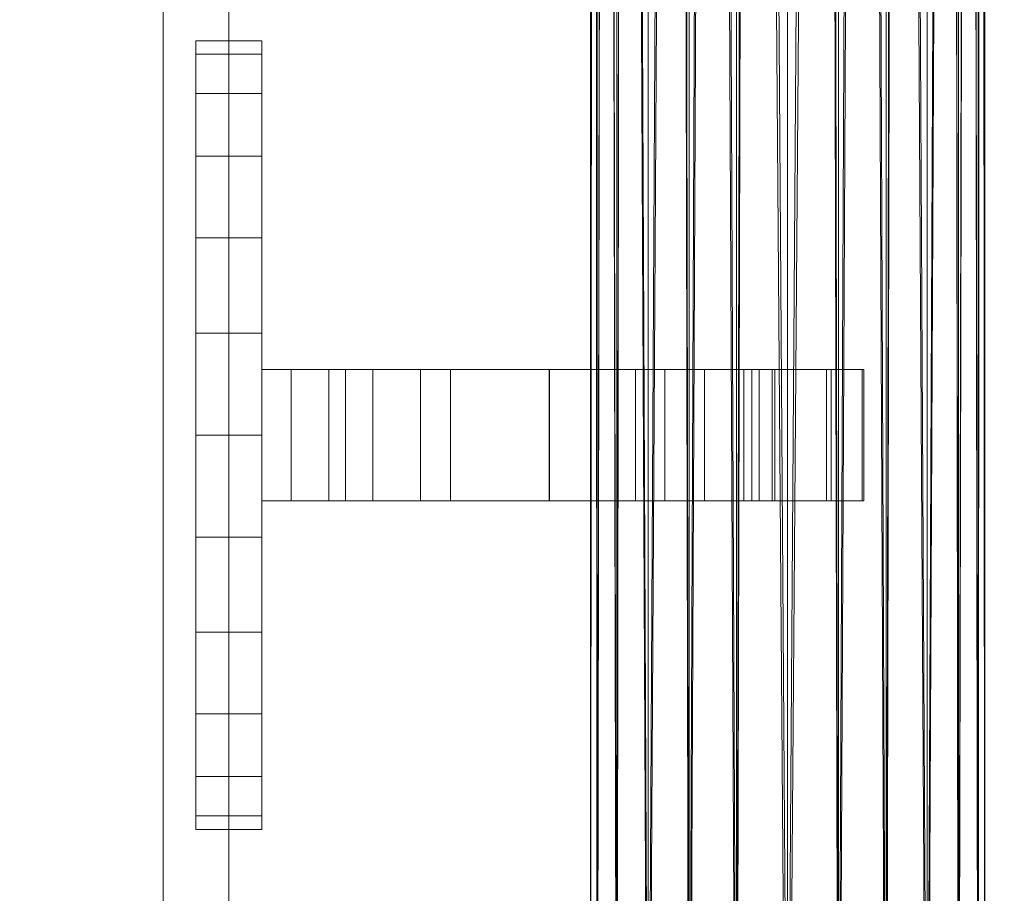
# Model space of a CAD drawing. Header units: inches. Extents: x 361 to 802, y -362 to 528.
# Tile 461 of 656: x 462.81 to 466.55, y -122.3 to -118.97. Entities that reach past the tile are written whole.
import ezdxf

# ---------------------------------------------------------------- set-up
doc = ezdxf.new("R2010")
doc.units = ezdxf.units.IN
doc.header["$MEASUREMENT"] = 0
for name, color, linetype, lineweight in [('A-FLOR-HRAL', 11, 'Continuous', 9), ('A-WALL', 113, 'Continuous', 13), ('S-STRS', 31, 'Continuous', 9)]:
    doc.layers.add(name, color=color, linetype=linetype, lineweight=lineweight)

# ---------------------------------------------------------------- blocks, each defined once
blk = doc.blocks.new('Handrail Type - Handrail_Internal_-1693809-3D - Electrical Coordination')
at = {"layer": 'A-FLOR-HRAL', "color": 251}
mesh = blk.add_polyface(dxfattribs=at)
corners = [(504.125, -178.8547, 41.684), (504.0994, -178.7524, 41.5191), (504.0245, -178.6571, 41.3653), (503.9053, -178.5752, 41.2333), (503.75, -178.5124, 41.132), (503.5691, -178.4729, 41.0684), (503.375, -178.4595, 41.0466), (503.1809, -178.4729, 41.0684), (503, -178.5124, 41.132), (502.8447, -178.5752, 41.2333), (502.7255, -178.6571, 41.3653), (502.6506, -178.7524, 41.5191), (502.625, -178.8547, 41.684), (502.625, -36.339, 130.0623), (502.6506, -36.2367, 129.8973), (502.7255, -36.1413, 129.7436), (502.8447, -36.0595, 129.6116), (503, -35.9967, 129.5103), (503.1809, -35.9572, 129.4466), (503.375, -35.9437, 129.4249), (503.5691, -35.9572, 129.4466), (503.75, -35.9967, 129.5103), (503.9053, -36.0595, 129.6116), (504.0245, -36.1413, 129.7436), (504.0994, -36.2367, 129.8973), (504.125, -36.339, 130.0623)]
mesh.append_faces([[corners[k] for k in face] for face in [(13, 14, 11, 12)]], dxfattribs={"vtx1": -1, "color": 251})
mesh.append_faces([[corners[k] for k in face] for face in [(14, 15, 10, 11), (16, 17, 8, 9), (15, 16, 9, 10), (17, 18, 7, 8), (6, 7, 18, 19), (20, 21, 4, 5), (21, 22, 3, 4), (23, 24, 1, 2), (22, 23, 2, 3), (19, 20, 5, 6)]], dxfattribs={"vtx1": -1, "vtx3": -1, "color": 251})
mesh.append_faces([[corners[k] for k in face] for face in [(24, 25, 0, 1)]], dxfattribs={"vtx3": -1, "color": 251})
mesh = blk.add_polyface(dxfattribs=at)
corners = [(502.625, -178.8547, 41.684), (502.6506, -178.957, 41.849), (502.7255, -179.0524, 42.0027), (502.8447, -179.1342, 42.1347), (503, -179.197, 42.236), (503.1809, -179.2365, 42.2997), (503.375, -179.25, 42.3214), (503.5691, -179.2365, 42.2997), (503.75, -179.197, 42.236), (503.9053, -179.1342, 42.1347), (504.0245, -179.0524, 42.0027), (504.0994, -178.957, 41.849), (504.125, -178.8547, 41.684), (504.125, -36.339, 130.0623), (504.0994, -36.4413, 130.2273), (504.0245, -36.5366, 130.381), (503.9053, -36.6185, 130.513), (503.75, -36.6813, 130.6143), (503.5691, -36.7208, 130.678), (503.375, -36.7342, 130.6997), (503.1809, -36.7208, 130.678), (503, -36.6813, 130.6143), (502.8447, -36.6185, 130.513), (502.7255, -36.5366, 130.381), (502.6506, -36.4413, 130.2273), (502.625, -36.339, 130.0623)]
mesh.append_faces([[corners[k] for k in face] for face in [(13, 14, 11, 12)]], dxfattribs={"vtx1": -1, "color": 251})
mesh.append_faces([[corners[k] for k in face] for face in [(14, 15, 10, 11), (16, 17, 8, 9), (15, 16, 9, 10), (17, 18, 7, 8), (6, 7, 18, 19), (20, 21, 4, 5), (21, 22, 3, 4), (23, 24, 1, 2), (22, 23, 2, 3), (19, 20, 5, 6)]], dxfattribs={"vtx1": -1, "vtx3": -1, "color": 251})
mesh.append_faces([[corners[k] for k in face] for face in [(24, 25, 0, 1)]], dxfattribs={"vtx3": -1, "color": 251})
blk = doc.blocks.new('Support - Metal - Circular-1870283-3D - Electrical Coordination')
at = {"layer": 'A-FLOR-HRAL', "color": 251}
mesh = blk.add_polyface(dxfattribs=at)
corners = [(-1.5, 2.25, -3), (-1.4489, 2.25, -2.6118), (-1.299, 2.25, -2.25), (-1.0607, 2.25, -1.9393), (-0.75, 2.25, -1.701), (-0.3882, 2.25, -1.5511), (0, 2.25, -1.5), (0.3882, 2.25, -1.5511), (0.75, 2.25, -1.701), (1.0607, 2.25, -1.9393), (1.299, 2.25, -2.25), (1.4489, 2.25, -2.6118), (1.5, 2.25, -3), (1.4489, 2.25, -3.3882), (1.299, 2.25, -3.75), (1.0607, 2.25, -4.0607), (0.75, 2.25, -4.299), (0.3882, 2.25, -4.4489), (0, 2.25, -4.5), (-0.3882, 2.25, -4.4489), (-0.75, 2.25, -4.299), (-1.0607, 2.25, -4.0607), (-1.299, 2.25, -3.75), (-1.4489, 2.25, -3.3882)]
mesh.append_faces([[corners[k] for k in face] for face in [(9, 7, 8), (16, 14, 15), (21, 19, 20), (13, 11, 12)]], dxfattribs={"vtx0": -1, "color": 251})
mesh.append_faces([[corners[k] for k in face] for face in [(23, 7, 11, 13)]], dxfattribs={"vtx0": -1, "vtx1": -1, "vtx2": -1, "vtx3": -1, "color": 251})
mesh.append_faces([[corners[k] for k in face] for face in [(19, 21, 22, 23)]], dxfattribs={"vtx0": -1, "vtx3": -1, "color": 251})
mesh.append_faces([[corners[k] for k in face] for face in [(0, 1, 23)]], dxfattribs={"vtx1": -1, "color": 251})
mesh.append_faces([[corners[k] for k in face] for face in [(6, 7, 23, 3), (13, 14, 16, 23), (16, 17, 19, 23)]], dxfattribs={"vtx1": -1, "vtx2": -1, "vtx3": -1, "color": 251})
mesh.append_faces([[corners[k] for k in face] for face in [(4, 5, 6, 3), (17, 18, 19)]], dxfattribs={"vtx2": -1, "color": 251})
mesh.append_faces([[corners[k] for k in face] for face in [(9, 10, 11, 7), (1, 2, 3, 23)]], dxfattribs={"vtx2": -1, "vtx3": -1, "color": 251})
mesh = blk.add_polyface(dxfattribs=at)
corners = [(1.5, 2, -3), (1.4489, 2, -3.3882), (1.299, 2, -3.75), (1.0607, 2, -4.0607), (0.75, 2, -4.299), (0.3882, 2, -4.4489), (0, 2, -4.5), (-0.3882, 2, -4.4489), (-0.75, 2, -4.299), (-1.0607, 2, -4.0607), (-1.299, 2, -3.75), (-1.4489, 2, -3.3882), (-1.5, 2, -3), (-1.5, 2.25, -3), (-1.4489, 2.25, -3.3882), (-1.299, 2.25, -3.75), (-1.0607, 2.25, -4.0607), (-0.75, 2.25, -4.299), (-0.3882, 2.25, -4.4489), (0, 2.25, -4.5), (0.3882, 2.25, -4.4489), (0.75, 2.25, -4.299), (1.0607, 2.25, -4.0607), (1.299, 2.25, -3.75), (1.4489, 2.25, -3.3882), (1.5, 2.25, -3)]
mesh.append_faces([[corners[k] for k in face] for face in [(13, 14, 11, 12), (0, 1, 24, 25)]], dxfattribs={"vtx1": -1, "color": 251})
mesh.append_faces([[corners[k] for k in face] for face in [(14, 15, 10, 11), (16, 17, 8, 9), (15, 16, 9, 10), (17, 18, 7, 8), (6, 7, 18, 19), (19, 20, 5, 6), (20, 21, 4, 5), (22, 23, 2, 3), (21, 22, 3, 4), (23, 24, 1, 2)]], dxfattribs={"vtx1": -1, "vtx3": -1, "color": 251})
mesh = blk.add_polyface(dxfattribs=at)
corners = [(-1.5, 2, -3), (-1.4489, 2, -2.6118), (-1.299, 2, -2.25), (-1.0607, 2, -1.9393), (-0.75, 2, -1.701), (-0.3882, 2, -1.5511), (0, 2, -1.5), (0.3882, 2, -1.5511), (0.75, 2, -1.701), (1.0607, 2, -1.9393), (1.299, 2, -2.25), (1.4489, 2, -2.6118), (1.5, 2, -3), (1.5, 2.25, -3), (1.4489, 2.25, -2.6118), (1.299, 2.25, -2.25), (1.0607, 2.25, -1.9393), (0.75, 2.25, -1.701), (0.3882, 2.25, -1.5511), (0, 2.25, -1.5), (-0.3882, 2.25, -1.5511), (-0.75, 2.25, -1.701), (-1.0607, 2.25, -1.9393), (-1.299, 2.25, -2.25), (-1.4489, 2.25, -2.6118), (-1.5, 2.25, -3)]
mesh.append_faces([[corners[k] for k in face] for face in [(13, 14, 11, 12), (0, 1, 24, 25)]], dxfattribs={"vtx1": -1, "color": 251})
mesh.append_faces([[corners[k] for k in face] for face in [(14, 15, 10, 11), (16, 17, 8, 9), (15, 16, 9, 10), (17, 18, 7, 8), (6, 7, 18, 19), (19, 20, 5, 6), (20, 21, 4, 5), (22, 23, 2, 3), (21, 22, 3, 4), (23, 24, 1, 2)]], dxfattribs={"vtx1": -1, "vtx3": -1, "color": 251})
mesh = blk.add_polyface(dxfattribs=at)
corners = [(-1.5, 2, -3), (-1.4489, 2, -3.3882), (-1.299, 2, -3.75), (-1.0607, 2, -4.0607), (-0.75, 2, -4.299), (-0.3882, 2, -4.4489), (0, 2, -4.5), (0.3882, 2, -4.4489), (0.75, 2, -4.299), (1.0607, 2, -4.0607), (1.299, 2, -3.75), (1.4489, 2, -3.3882), (1.5, 2, -3), (1.4489, 2, -2.6118), (1.299, 2, -2.25), (1.0607, 2, -1.9393), (0.75, 2, -1.701), (0.3882, 2, -1.5511), (0, 2, -1.5), (-0.3882, 2, -1.5511), (-0.75, 2, -1.701), (-1.0607, 2, -1.9393), (-1.299, 2, -2.25), (-1.4489, 2, -2.6118)]
mesh.append_faces([[corners[k] for k in face] for face in [(23, 21, 22)]], dxfattribs={"vtx0": -1, "color": 251})
mesh.append_faces([[corners[k] for k in face] for face in [(2, 5, 1)]], dxfattribs={"vtx0": -1, "vtx1": -1, "color": 251})
mesh.append_faces([[corners[k] for k in face] for face in [(21, 13, 18, 20)]], dxfattribs={"vtx0": -1, "vtx1": -1, "vtx2": -1, "color": 251})
mesh.append_faces([[corners[k] for k in face] for face in [(11, 21, 1, 5)]], dxfattribs={"vtx0": -1, "vtx1": -1, "vtx2": -1, "vtx3": -1, "color": 251})
mesh.append_faces([[corners[k] for k in face] for face in [(5, 7, 8, 11)]], dxfattribs={"vtx0": -1, "vtx2": -1, "vtx3": -1, "color": 251})
mesh.append_faces([[corners[k] for k in face] for face in [(19, 20, 18)]], dxfattribs={"vtx1": -1, "color": 251})
mesh.append_faces([[corners[k] for k in face] for face in [(3, 4, 5, 2), (5, 6, 7), (16, 17, 18, 15)]], dxfattribs={"vtx2": -1, "color": 251})
mesh.append_faces([[corners[k] for k in face] for face in [(11, 12, 13, 21), (13, 14, 15, 18), (23, 0, 1, 21)]], dxfattribs={"vtx2": -1, "vtx3": -1, "color": 251})
mesh.append_faces([[corners[k] for k in face] for face in [(8, 9, 10, 11)]], dxfattribs={"vtx3": -1, "color": 251})
mesh = blk.add_polyface(dxfattribs=at)
corners = [(-0.25, 2, -2.2697), (-0.25, 2, -3.0854), (-0.25, 1.8875, -2.9351), (-0.25, 1.7442, -2.8137), (-0.25, 1.5775, -2.7272), (-0.25, 1.3958, -2.6802), (-0.25, 0.9061, -2.5447), (-0.25, 0.4671, -2.2888), (-0.25, 0.1078, -1.9296), (-0.25, -0.148, -1.4906), (-0.25, -0.2835, -1.0009), (-0.25, -0.2897, -0.4928), (-0.25, -0.1662), (-0.25, 0.1662), (-0.25, 0.0586, -0.3871), (-0.25, 0.0483, -0.7888), (-0.25, 0.1361, -1.1809), (-0.25, 0.3165, -1.5399), (-0.25, 0.5788, -1.8443), (-0.25, 0.9072, -2.0758), (-0.25, 1.282, -2.2205), (-0.25, 1.6808, -2.2697)]
mesh.append_faces([[corners[k] for k in face] for face in [(5, 21, 4), (4, 21, 3)]], dxfattribs={"vtx0": -1, "vtx1": -1, "color": 251})
mesh.append_faces([[corners[k] for k in face] for face in [(3, 21, 0, 2)]], dxfattribs={"vtx0": -1, "vtx2": -1, "color": 251})
mesh.append_faces([[corners[k] for k in face] for face in [(13, 14, 12), (1, 2, 0)]], dxfattribs={"vtx1": -1, "color": 251})
mesh.append_faces([[corners[k] for k in face] for face in [(11, 12, 14, 15), (10, 11, 15, 16), (8, 9, 17, 18), (9, 10, 16, 17), (7, 8, 18, 19), (6, 7, 19, 20), (20, 21, 5, 6)]], dxfattribs={"vtx1": -1, "vtx3": -1, "color": 251})
mesh = blk.add_polyface(dxfattribs=at)
corners = [(0.25, 1.6808, -2.2697), (0.25, 2, -2.2697), (-0.25, 2, -2.2697), (-0.25, 1.6808, -2.2697)]
mesh.append_faces([[corners[k] for k in face] for face in [(3, 0, 1, 2)]], dxfattribs={"color": 251})
mesh = blk.add_polyface(dxfattribs=at)
corners = [(0.25, 2, -3.0854), (0.25, 1.8875, -2.9351), (0.25, 1.7442, -2.8137), (0.25, 1.5775, -2.7272), (0.25, 1.3958, -2.6802), (-0.25, 1.3958, -2.6802), (-0.25, 1.5775, -2.7272), (-0.25, 1.7442, -2.8137), (-0.25, 1.8875, -2.9351), (-0.25, 2, -3.0854)]
mesh.append_faces([[corners[k] for k in face] for face in [(0, 1, 8, 9)]], dxfattribs={"vtx1": -1, "color": 251})
mesh.append_faces([[corners[k] for k in face] for face in [(2, 3, 6, 7), (7, 8, 1, 2)]], dxfattribs={"vtx1": -1, "vtx3": -1, "color": 251})
mesh.append_faces([[corners[k] for k in face] for face in [(3, 4, 5, 6)]], dxfattribs={"vtx3": -1, "color": 251})
mesh = blk.add_polyface(dxfattribs=at)
corners = [(0.25, 2, -2.2697), (0.25, 2, -3.0854), (-0.25, 2, -3.0854), (-0.25, 2, -2.2697)]
mesh.append_faces([[corners[k] for k in face] for face in [(0, 1, 2, 3)]], dxfattribs={"color": 251})
mesh = blk.add_polyface(dxfattribs=at)
corners = [(0.25, 2, -2.2697), (0.25, 1.6808, -2.2697), (0.25, 1.282, -2.2205), (0.25, 0.9072, -2.0758), (0.25, 0.5788, -1.8443), (0.25, 0.3165, -1.5399), (0.25, 0.1361, -1.1809), (0.25, 0.0483, -0.7888), (0.25, 0.0586, -0.3871), (0.25, 0.1662), (0.25, -0.1662), (0.25, -0.2897, -0.4928), (0.25, -0.2835, -1.0009), (0.25, -0.148, -1.4906), (0.25, 0.1078, -1.9296), (0.25, 0.4671, -2.2888), (0.25, 0.9061, -2.5447), (0.25, 1.3958, -2.6802), (0.25, 1.5775, -2.7272), (0.25, 1.7442, -2.8137), (0.25, 1.8875, -2.9351), (0.25, 2, -3.0854)]
mesh.append_faces([[corners[k] for k in face] for face in [(17, 2, 16), (19, 1, 18)]], dxfattribs={"vtx0": -1, "vtx1": -1, "color": 251})
mesh.append_faces([[corners[k] for k in face] for face in [(3, 15, 16, 2), (15, 3, 4, 14), (11, 7, 8, 10), (7, 11, 12)]], dxfattribs={"vtx0": -1, "vtx2": -1, "color": 251})
mesh.append_faces([[corners[k] for k in face] for face in [(4, 5, 14)]], dxfattribs={"vtx1": -1, "vtx2": -1, "color": 251})
mesh.append_faces([[corners[k] for k in face] for face in [(0, 1, 19, 20), (1, 2, 17, 18), (5, 6, 13, 14), (12, 13, 6, 7)]], dxfattribs={"vtx1": -1, "vtx3": -1, "color": 251})
mesh.append_faces([[corners[k] for k in face] for face in [(20, 21, 0), (8, 9, 10)]], dxfattribs={"vtx2": -1, "color": 251})
mesh = blk.add_polyface(dxfattribs=at)
corners = [(0.25, 0.1662), (0.25, 0.0586, -0.3871), (0.25, 0.0483, -0.7888), (0.25, 0.1361, -1.1809), (0.25, 0.3165, -1.5399), (0.25, 0.5788, -1.8443), (0.25, 0.9072, -2.0758), (0.25, 1.282, -2.2205), (0.25, 1.6808, -2.2697), (-0.25, 1.6808, -2.2697), (-0.25, 1.282, -2.2205), (-0.25, 0.9072, -2.0758), (-0.25, 0.5788, -1.8443), (-0.25, 0.3165, -1.5399), (-0.25, 0.1361, -1.1809), (-0.25, 0.0483, -0.7888), (-0.25, 0.0586, -0.3871), (-0.25, 0.1662)]
mesh.append_faces([[corners[k] for k in face] for face in [(0, 1, 16, 17)]], dxfattribs={"vtx1": -1, "color": 251})
mesh.append_faces([[corners[k] for k in face] for face in [(6, 7, 10, 11), (5, 6, 11, 12), (12, 13, 4, 5), (2, 3, 14, 15), (1, 2, 15, 16), (13, 14, 3, 4)]], dxfattribs={"vtx1": -1, "vtx3": -1, "color": 251})
mesh.append_faces([[corners[k] for k in face] for face in [(7, 8, 9, 10)]], dxfattribs={"vtx3": -1, "color": 251})
mesh = blk.add_polyface(dxfattribs=at)
corners = [(0.25, 1.3958, -2.6802), (0.25, 0.9061, -2.5447), (0.25, 0.4671, -2.2888), (0.25, 0.1078, -1.9296), (0.25, -0.148, -1.4906), (0.25, -0.2835, -1.0009), (0.25, -0.2897, -0.4928), (0.25, -0.1662), (-0.25, -0.1662), (-0.25, -0.2897, -0.4928), (-0.25, -0.2835, -1.0009), (-0.25, -0.148, -1.4906), (-0.25, 0.1078, -1.9296), (-0.25, 0.4671, -2.2888), (-0.25, 0.9061, -2.5447), (-0.25, 1.3958, -2.6802)]
mesh.append_faces([[corners[k] for k in face] for face in [(8, 9, 6, 7)]], dxfattribs={"vtx1": -1, "color": 251})
mesh.append_faces([[corners[k] for k in face] for face in [(9, 10, 5, 6), (10, 11, 4, 5), (3, 4, 11, 12), (12, 13, 2, 3), (13, 14, 1, 2)]], dxfattribs={"vtx1": -1, "vtx3": -1, "color": 251})
mesh.append_faces([[corners[k] for k in face] for face in [(14, 15, 0, 1)]], dxfattribs={"vtx3": -1, "color": 251})
mesh = blk.add_polyface(dxfattribs=at)
corners = [(0.25, -0.1662), (0.25, 0.1662), (-0.25, 0.1662), (-0.25, -0.1662)]
mesh.append_faces([[corners[k] for k in face] for face in [(3, 0, 1, 2)]], dxfattribs={"color": 251})
blk = doc.blocks.new('Railing - Railing-1693851-3D - Electrical Coordination')
at = {"layer": 'A-FLOR-HRAL', "color": 251}
mesh = blk.add_polyface(dxfattribs=at)
corners = [(504.125, -134.8561, 205.046), (504.0994, -134.7541, 204.8808), (504.0245, -134.6591, 204.7269), (503.9053, -134.5775, 204.5947), (503.75, -134.5149, 204.4933), (503.5691, -134.4756, 204.4295), (503.375, -134.4622, 204.4078), (503.1809, -134.4756, 204.4295), (503, -134.5149, 204.4933), (502.8447, -134.5775, 204.5947), (502.7255, -134.6591, 204.7269), (502.6506, -134.7541, 204.8808), (502.625, -134.8561, 205.046), (502.625, -114.4294, 217.6538), (502.6394, -114.1508, 217.6538), (502.6821, -113.883, 217.6538), (502.7514, -113.6361, 217.6538), (502.8447, -113.4197, 217.6538), (502.9583, -113.2421, 217.6538), (503.088, -113.1102, 217.6538), (503.2287, -113.0289, 217.6538), (503.375, -113.0015, 217.6538), (503.5213, -113.0289, 217.6538), (503.662, -113.1102, 217.6538), (503.7917, -113.2421, 217.6538), (503.9053, -113.4197, 217.6538), (503.9986, -113.6361, 217.6538), (504.0679, -113.883, 217.6538), (504.1106, -114.1508, 217.6538), (504.125, -114.4294, 217.6538)]
mesh.append_faces([[corners[k] for k in face] for face in [(15, 11, 14), (16, 10, 15), (17, 9, 16), (20, 7, 19), (12, 14, 11), (6, 22, 5), (23, 5, 22), (24, 4, 23), (4, 24, 3), (22, 6, 21)]], dxfattribs={"vtx0": -1, "vtx1": -1, "color": 251})
mesh.append_faces([[corners[k] for k in face] for face in [(9, 17, 18), (16, 9, 10), (18, 8, 9), (20, 6, 7), (3, 24, 25), (2, 26, 27)]], dxfattribs={"vtx0": -1, "vtx2": -1, "color": 251})
mesh.append_faces([[corners[k] for k in face] for face in [(13, 14, 12)]], dxfattribs={"vtx1": -1, "color": 251})
mesh.append_faces([[corners[k] for k in face] for face in [(18, 19, 8), (10, 11, 15), (7, 8, 19), (20, 21, 6), (25, 26, 3), (2, 3, 26), (4, 5, 23), (0, 1, 28), (1, 2, 27), (27, 28, 1)]], dxfattribs={"vtx1": -1, "vtx2": -1, "color": 251})
mesh.append_faces([[corners[k] for k in face] for face in [(28, 29, 0)]], dxfattribs={"vtx2": -1, "color": 251})
mesh = blk.add_polyface(dxfattribs=at)
corners = [(502.625, -134.8561, 205.046), (502.6506, -134.958, 205.2112), (502.7255, -135.053, 205.3651), (502.8447, -135.1346, 205.4973), (503, -135.1972, 205.5987), (503.1809, -135.2366, 205.6625), (503.375, -135.25, 205.6842), (503.5691, -135.2366, 205.6625), (503.75, -135.1972, 205.5987), (503.9053, -135.1346, 205.4973), (504.0245, -135.053, 205.3651), (504.0994, -134.958, 205.2112), (504.125, -134.8561, 205.046), (504.125, -114.4294, 217.6538), (504.1106, -114.708, 217.6538), (504.0679, -114.9759, 217.6538), (503.9986, -115.2227, 217.6538), (503.9053, -115.4391, 217.6538), (503.7917, -115.6167, 217.6538), (503.662, -115.7487, 217.6538), (503.5213, -115.8299, 217.6538), (503.375, -115.8573, 217.6538), (503.2287, -115.8299, 217.6538), (503.088, -115.7487, 217.6538), (502.9583, -115.6167, 217.6538), (502.8447, -115.4391, 217.6538), (502.7514, -115.2227, 217.6538), (502.6821, -114.9759, 217.6538), (502.6394, -114.708, 217.6538), (502.625, -114.4294, 217.6538)]
mesh.append_faces([[corners[k] for k in face] for face in [(11, 15, 10), (20, 7, 19), (28, 1, 27), (22, 6, 21)]], dxfattribs={"vtx0": -1, "vtx1": -1, "color": 251})
mesh.append_faces([[corners[k] for k in face] for face in [(19, 7, 8), (22, 5, 6), (5, 22, 23), (24, 3, 4), (26, 2, 3), (28, 0, 1)]], dxfattribs={"vtx0": -1, "vtx2": -1, "color": 251})
mesh.append_faces([[corners[k] for k in face] for face in [(13, 14, 12)]], dxfattribs={"vtx1": -1, "color": 251})
mesh.append_faces([[corners[k] for k in face] for face in [(14, 15, 11), (16, 17, 9), (18, 19, 8), (17, 18, 9), (15, 16, 10), (9, 10, 16), (11, 12, 14), (8, 9, 18), (6, 7, 20), (20, 21, 6), (24, 25, 3), (23, 24, 4), (26, 27, 2), (25, 26, 3), (4, 5, 23), (1, 2, 27)]], dxfattribs={"vtx1": -1, "vtx2": -1, "color": 251})
mesh.append_faces([[corners[k] for k in face] for face in [(28, 29, 0)]], dxfattribs={"vtx2": -1, "color": 251})
blk = doc.blocks.new('Handrail Type - Handrail_Internal_-1693853-3D - Electrical Coordination')
at = {"layer": 'A-FLOR-HRAL', "color": 251}
mesh = blk.add_polyface(dxfattribs=at)
corners = [(504.125, -134.8561, 205.046), (504.0994, -134.7541, 204.8808), (504.0245, -134.6591, 204.7269), (503.9053, -134.5775, 204.5947), (503.75, -134.5149, 204.4933), (503.5691, -134.4756, 204.4295), (503.375, -134.4622, 204.4078), (503.1809, -134.4756, 204.4295), (503, -134.5149, 204.4933), (502.8447, -134.5775, 204.5947), (502.7255, -134.6591, 204.7269), (502.6506, -134.7541, 204.8808), (502.625, -134.8561, 205.046), (502.625, -114.4294, 217.6538), (502.6394, -114.1508, 217.6538), (502.6821, -113.883, 217.6538), (502.7514, -113.6361, 217.6538), (502.8447, -113.4197, 217.6538), (502.9583, -113.2421, 217.6538), (503.088, -113.1102, 217.6538), (503.2287, -113.0289, 217.6538), (503.375, -113.0015, 217.6538), (503.5213, -113.0289, 217.6538), (503.662, -113.1102, 217.6538), (503.7917, -113.2421, 217.6538), (503.9053, -113.4197, 217.6538), (503.9986, -113.6361, 217.6538), (504.0679, -113.883, 217.6538), (504.1106, -114.1508, 217.6538), (504.125, -114.4294, 217.6538)]
mesh.append_faces([[corners[k] for k in face] for face in [(15, 11, 14), (16, 10, 15), (17, 9, 16), (20, 7, 19), (12, 14, 11), (6, 22, 5), (23, 5, 22), (24, 4, 23), (4, 24, 3), (22, 6, 21)]], dxfattribs={"vtx0": -1, "vtx1": -1, "color": 251})
mesh.append_faces([[corners[k] for k in face] for face in [(9, 17, 18), (16, 9, 10), (18, 8, 9), (20, 6, 7), (3, 24, 25), (2, 26, 27)]], dxfattribs={"vtx0": -1, "vtx2": -1, "color": 251})
mesh.append_faces([[corners[k] for k in face] for face in [(13, 14, 12)]], dxfattribs={"vtx1": -1, "color": 251})
mesh.append_faces([[corners[k] for k in face] for face in [(18, 19, 8), (10, 11, 15), (7, 8, 19), (20, 21, 6), (25, 26, 3), (2, 3, 26), (4, 5, 23), (0, 1, 28), (1, 2, 27), (27, 28, 1)]], dxfattribs={"vtx1": -1, "vtx2": -1, "color": 251})
mesh.append_faces([[corners[k] for k in face] for face in [(28, 29, 0)]], dxfattribs={"vtx2": -1, "color": 251})
mesh = blk.add_polyface(dxfattribs=at)
corners = [(502.625, -134.8561, 205.046), (502.6506, -134.958, 205.2112), (502.7255, -135.053, 205.3651), (502.8447, -135.1346, 205.4973), (503, -135.1972, 205.5987), (503.1809, -135.2366, 205.6625), (503.375, -135.25, 205.6842), (503.5691, -135.2366, 205.6625), (503.75, -135.1972, 205.5987), (503.9053, -135.1346, 205.4973), (504.0245, -135.053, 205.3651), (504.0994, -134.958, 205.2112), (504.125, -134.8561, 205.046), (504.125, -114.4294, 217.6538), (504.1106, -114.708, 217.6538), (504.0679, -114.9759, 217.6538), (503.9986, -115.2227, 217.6538), (503.9053, -115.4391, 217.6538), (503.7917, -115.6167, 217.6538), (503.662, -115.7487, 217.6538), (503.5213, -115.8299, 217.6538), (503.375, -115.8573, 217.6538), (503.2287, -115.8299, 217.6538), (503.088, -115.7487, 217.6538), (502.9583, -115.6167, 217.6538), (502.8447, -115.4391, 217.6538), (502.7514, -115.2227, 217.6538), (502.6821, -114.9759, 217.6538), (502.6394, -114.708, 217.6538), (502.625, -114.4294, 217.6538)]
mesh.append_faces([[corners[k] for k in face] for face in [(11, 15, 10), (20, 7, 19), (28, 1, 27), (22, 6, 21)]], dxfattribs={"vtx0": -1, "vtx1": -1, "color": 251})
mesh.append_faces([[corners[k] for k in face] for face in [(19, 7, 8), (22, 5, 6), (5, 22, 23), (24, 3, 4), (26, 2, 3), (28, 0, 1)]], dxfattribs={"vtx0": -1, "vtx2": -1, "color": 251})
mesh.append_faces([[corners[k] for k in face] for face in [(13, 14, 12)]], dxfattribs={"vtx1": -1, "color": 251})
mesh.append_faces([[corners[k] for k in face] for face in [(14, 15, 11), (16, 17, 9), (18, 19, 8), (17, 18, 9), (15, 16, 10), (9, 10, 16), (11, 12, 14), (8, 9, 18), (6, 7, 20), (20, 21, 6), (24, 25, 3), (23, 24, 4), (26, 27, 2), (25, 26, 3), (4, 5, 23), (1, 2, 27)]], dxfattribs={"vtx1": -1, "vtx2": -1, "color": 251})
mesh.append_faces([[corners[k] for k in face] for face in [(28, 29, 0)]], dxfattribs={"vtx2": -1, "color": 251})
blk = doc.blocks.new('ST-VDC-01_ARCH_REF_v001_rvt_rvt-1-3D - Electrical Coordination')
at = {"layer": 'A-FLOR-HRAL', "color": 251, "lineweight": 9}
for name in ['Handrail Type - Handrail_Internal_-1693809-3D - Electrical Coordination', 'Railing - Railing-1693851-3D - Electrical Coordination', 'Handrail Type - Handrail_Internal_-1693853-3D - Electrical Coordination']:
    blk.add_blockref(name, (-37.6457, 10.749), dxfattribs=at)
at = {"layer": 'A-FLOR-HRAL', "color": 251, "lineweight": 9, "rotation": 89.9999999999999}
blk.add_blockref('Support - Metal - Circular-1870283-3D - Electrical Coordination', (465.7293, -120.5546, 70.5544), dxfattribs=at)
at = {"layer": 'A-WALL', "color": 253}
mesh = blk.add_polyface(dxfattribs=at)
corners = [(463.3543, -242.4216, 11.089), (451.3543, -242.4216, 11.089), (451.3543, 33.249, 11.089), (463.3543, 33.249, 11.089), (463.3543, -224.751, 11.089), (463.3543, -236.751, 11.089)]
mesh.append_faces([[corners[k] for k in face] for face in [(4, 1, 2, 3), (1, 4, 5, 0)]], dxfattribs={"vtx0": -1, "color": 253})
mesh = blk.add_polyface(dxfattribs=at)
corners = [(451.3543, -242.4216, 217.6538), (463.3543, -242.4216, 217.6538), (463.3543, -236.751, 217.6538), (463.3543, -224.751, 217.6538), (463.3543, 33.249, 217.6538), (451.3543, 33.249, 217.6538)]
mesh.append_faces([[corners[k] for k in face] for face in [(5, 0, 3, 4)]], dxfattribs={"vtx1": -1, "color": 253})
mesh.append_faces([[corners[k] for k in face] for face in [(0, 1, 2, 3)]], dxfattribs={"vtx3": -1, "color": 253})
mesh = blk.add_polyface(dxfattribs=at)
corners = [(463.3543, 33.249, 11.089), (463.3543, 33.249, 217.6538), (463.3543, -224.751, 217.6538), (463.3543, -236.751, 217.6538), (463.3543, -242.4216, 217.6538), (463.3543, -242.4216, 11.089), (463.3543, -236.751, 11.089), (463.3543, -224.751, 11.089)]
mesh.append_faces([[corners[k] for k in face] for face in [(5, 6, 3, 4)]], dxfattribs={"vtx1": -1, "color": 253})
mesh.append_faces([[corners[k] for k in face] for face in [(2, 3, 6, 7)]], dxfattribs={"vtx1": -1, "vtx3": -1, "color": 253})
mesh.append_faces([[corners[k] for k in face] for face in [(7, 0, 1, 2)]], dxfattribs={"vtx3": -1, "color": 253})
at = {"layer": 'S-STRS', "color": 251}
mesh = blk.add_polyface(dxfattribs=at)
corners = [(463.3543, -168.501, 11.2749), (463.6043, -168.501, 11.2749), (463.6043, -25.501, 99.9535), (463.3543, -25.501, 99.9535)]
mesh.append_faces([[corners[k] for k in face] for face in [(0, 1, 2, 3)]], dxfattribs={"color": 251})
mesh = blk.add_polyface(dxfattribs=at)
corners = [(463.3543, -25.501, 99.9535), (463.3543, -25.501, 85.8334), (463.3543, -146.0312, 11.089), (463.3543, -168.501, 11.089), (463.3543, -168.501, 11.2749)]
mesh.append_faces([[corners[k] for k in face] for face in [(3, 4, 2)]], dxfattribs={"vtx1": -1, "color": 251})
mesh.append_faces([[corners[k] for k in face] for face in [(0, 1, 2, 4)]], dxfattribs={"vtx2": -1, "color": 251})
mesh = blk.add_polyface(dxfattribs=at)
corners = [(463.3543, -25.501, 85.8334), (463.6043, -25.501, 85.8334), (463.6043, -146.0312, 11.089), (463.3543, -146.0312, 11.089)]
mesh.append_faces([[corners[k] for k in face] for face in [(2, 3, 0, 1)]], dxfattribs={"color": 251})
mesh = blk.add_polyface(dxfattribs=at)
corners = [(463.6043, -25.501, 85.8334), (463.6043, -25.501, 99.9535), (463.6043, -168.501, 11.2749), (463.6043, -168.501, 11.089), (463.6043, -146.0312, 11.089)]
mesh.append_faces([[corners[k] for k in face] for face in [(2, 3, 4)]], dxfattribs={"vtx2": -1, "color": 251})
mesh.append_faces([[corners[k] for k in face] for face in [(4, 0, 1, 2)]], dxfattribs={"vtx3": -1, "color": 251})
mesh = blk.add_polyface(dxfattribs=at)
corners = [(463.3543, -36.501, 214.8733), (463.6043, -36.501, 214.8733), (463.6043, -132.4604, 155.6447), (463.3543, -132.4604, 155.6447)]
mesh.append_faces([[corners[k] for k in face] for face in [(2, 3, 0, 1)]], dxfattribs={"color": 251})
mesh = blk.add_polyface(dxfattribs=at)
corners = [(463.3543, -135.8655, 167.6447), (463.3543, -54.843, 217.6538), (463.3543, -36.501, 217.6538), (463.3543, -36.501, 217), (463.3543, -36.501, 214.8733), (463.3543, -132.4604, 155.6447)]
mesh.append_faces([[corners[k] for k in face] for face in [(3, 4, 1, 2)]], dxfattribs={"vtx1": -1, "color": 251})
mesh.append_faces([[corners[k] for k in face] for face in [(5, 0, 1, 4)]], dxfattribs={"vtx2": -1, "color": 251})
mesh = blk.add_polyface(dxfattribs=at)
corners = [(463.6043, -132.4604, 155.6447), (463.6043, -36.501, 214.8733), (463.6043, -36.501, 217), (463.6043, -36.501, 217.6538), (463.6043, -54.843, 217.6538), (463.6043, -135.8655, 167.6447)]
mesh.append_faces([[corners[k] for k in face] for face in [(2, 3, 4, 1)]], dxfattribs={"vtx2": -1, "color": 251})
mesh.append_faces([[corners[k] for k in face] for face in [(4, 5, 0, 1)]], dxfattribs={"vtx3": -1, "color": 251})
mesh = blk.add_polyface(dxfattribs=at)
corners = [(463.3543, -54.843, 217.6538), (463.3543, -135.8655, 167.6447), (463.6043, -135.8655, 167.6447), (463.6043, -54.843, 217.6538)]
mesh.append_faces([[corners[k] for k in face] for face in [(1, 2, 3, 0)]], dxfattribs={"color": 251})
mesh = blk.add_polyface(dxfattribs=at)
corners = [(463.6043, -112.2115, 171.4342), (507.6043, -112.2115, 171.4342), (507.6043, -124.4642, 171.4342), (463.6043, -124.4642, 171.4342)]
mesh.append_faces([[corners[k] for k in face] for face in [(2, 3, 0, 1)]], dxfattribs={"color": 251})
mesh = blk.add_polyface(dxfattribs=at)
corners = [(463.6043, -124.501, 171.6842), (463.6043, -112.2483, 171.6842), (463.6043, -112.2115, 171.4342), (463.6043, -124.4642, 171.4342)]
mesh.append_faces([[corners[k] for k in face] for face in [(3, 0, 1, 2)]], dxfattribs={"color": 251})
mesh = blk.add_polyface(dxfattribs=at)
corners = [(463.6043, -112.2117, 35.3571), (507.6043, -112.2117, 35.3571), (507.6043, -124.4643, 35.3571), (463.6043, -124.4643, 35.3571)]
mesh.append_faces([[corners[k] for k in face] for face in [(1, 2, 3, 0)]], dxfattribs={"color": 251})
mesh = blk.add_polyface(dxfattribs=at)
corners = [(463.6043, -124.501, 35.6071), (463.6043, -112.2483, 35.6071), (463.6043, -112.2117, 35.3571), (463.6043, -124.4643, 35.3571)]
mesh.append_faces([[corners[k] for k in face] for face in [(3, 0, 1, 2)]], dxfattribs={"color": 251})
mesh = blk.add_polyface(dxfattribs=at)
corners = [(463.6043, -112.2483, 35.6071), (463.6043, -124.501, 35.6071), (507.6043, -124.501, 35.6071), (507.6043, -112.2483, 35.6071)]
mesh.append_faces([[corners[k] for k in face] for face in [(3, 0, 1, 2)]], dxfattribs={"color": 251})
mesh = blk.add_polyface(dxfattribs=at)
corners = [(463.6043, -112.2483, 171.6842), (463.6043, -124.501, 171.6842), (507.6043, -124.501, 171.6842), (507.6043, -112.2483, 171.6842)]
mesh.append_faces([[corners[k] for k in face] for face in [(3, 0, 1, 2)]], dxfattribs={"color": 251})

msp = doc.modelspace()

# ---------------------------------------------------------------- block references
at = {"color": 251, "lineweight": 9}
msp.add_blockref('ST-VDC-01_ARCH_REF_v001_rvt_rvt-1-3D - Electrical Coordination', (0, 0), dxfattribs=at)

doc.saveas('drawing.dxf')
